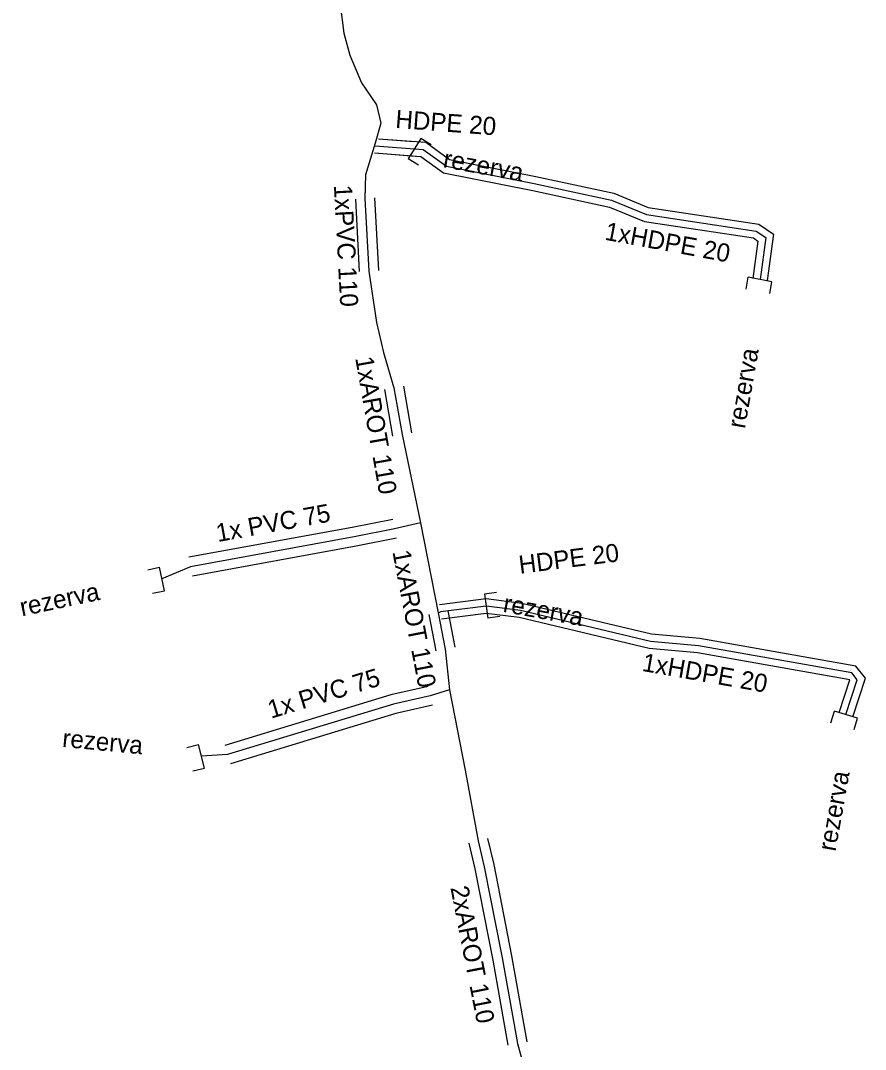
# Model space of a CAD drawing. Extents: x -651943 to -618711, y -1138561 to -1100552.
# Drawn here: x -631753.64 to -631718.6, y -1114758.3 to -1114715.61 of the extents above; entities that cross this region are included whole.
import ezdxf

# ---------------------------------------------------------------- set-up
doc = ezdxf.new("R2010")
doc.units = 0
for name, color, linetype in [('KT optika', 7, 'Continuous'), ('KT trasa', 7, 'Continuous'), ('KT zařízení', 7, 'Continuous')]:
    doc.layers.add(name, color=color, linetype=linetype)

# ---------------------------------------------------------------- blocks, each defined once
blk = doc.blocks.new('TVREZ')
at = {"layer": 'KT zařízení'}
for p, q in [((-0.05, 0.05), (0, 0.05)), ((0, -0.05), (0, 0.05)), ((-0.05, -0.05), (0, -0.05))]:
    blk.add_line(p, q, dxfattribs=at)

msp = doc.modelspace()

# ---------------------------------------------------------------- linework, layer by layer
at = {"layer": 'KT optika'}
for p, q in [((-631740.39, -1114714.94), (-631740.23, -1114716.13)), ((-631740.23, -1114716.13), (-631739.99, -1114717.04)), ((-631739.99, -1114717.04), (-631739.51, -1114718.19)), ((-631739.51, -1114718.19), (-631738.88, -1114719.1)), ((-631738.88, -1114719.1), (-631738.7, -1114719.87)), ((-631738.7, -1114719.87), (-631738.94, -1114720.7)), ((-631738.94, -1114720.7), (-631739.34, -1114722.01)), ((-631739.34, -1114722.01), (-631739.36, -1114722.99)), ((-631739.36, -1114722.99), (-631739.2, -1114726)), ((-631739.2, -1114726), (-631738.88, -1114728.13)), ((-631738.88, -1114728.13), (-631738.59, -1114729.38)), ((-631738.59, -1114729.38), (-631738.16, -1114730.85)), ((-631738.16, -1114730.85), (-631737.82, -1114732.78)), ((-631737.82, -1114732.78), (-631737.06, -1114736.45)), ((-631737.06, -1114736.45), (-631736.32, -1114740.18)), ((-631736.32, -1114740.18), (-631736.23, -1114740.15)), ((-631736.32, -1114740.18), (-631736.03, -1114741.69)), ((-631736.03, -1114741.69), (-631735.86, -1114743.38)), ((-631735.86, -1114743.38), (-631735.21, -1114746.71)), ((-631735.21, -1114746.71), (-631734.67, -1114749.65)), ((-631734.67, -1114749.65), (-631734.41, -1114750.72)), ((-631734.41, -1114750.72), (-631733.67, -1114754.51)), ((-631733.67, -1114754.51), (-631733.04, -1114758.06)), ((-631733.04, -1114758.06), (-631731.7, -1114762.89))]:
    msp.add_line(p, q, dxfattribs=at)
at = {"layer": 'KT trasa'}
for p, q in [((-631740.39, -1114714.94), (-631740.23, -1114716.13)), ((-631740.23, -1114716.13), (-631739.99, -1114717.04)), ((-631739.99, -1114717.04), (-631739.51, -1114718.19)), ((-631739.51, -1114718.19), (-631738.88, -1114719.1)), ((-631738.88, -1114719.1), (-631738.7, -1114719.87)), ((-631738.7, -1114719.87), (-631738.94, -1114720.7)), ((-631738.94, -1114720.7), (-631739.34, -1114722.01)), ((-631738.94, -1114720.8), (-631736.94, -1114720.95)), ((-631736.94, -1114720.95), (-631735.98, -1114721.65)), ((-631735.98, -1114721.65), (-631732.34, -1114722.37)), ((-631739.34, -1114722.01), (-631739.36, -1114722.99)), ((-631732.34, -1114722.37), (-631729.13, -1114723.06)), ((-631739.36, -1114722.99), (-631739.2, -1114726)), ((-631729.13, -1114723.06), (-631727.69, -1114723.65)), ((-631727.69, -1114723.65), (-631723.14, -1114724.34)), ((-631723.14, -1114724.34), (-631722.74, -1114724.61)), ((-631722.74, -1114724.61), (-631722.97, -1114726.35)), ((-631739.2, -1114726), (-631738.88, -1114728.13)), ((-631738.88, -1114728.13), (-631738.59, -1114729.38)), ((-631738.59, -1114729.38), (-631738.16, -1114730.85)), ((-631738.16, -1114730.85), (-631737.82, -1114732.78)), ((-631737.82, -1114732.78), (-631737.06, -1114736.45)), ((-631738.13, -1114736.7), (-631739.81, -1114737.03)), ((-631737.06, -1114736.45), (-631738.13, -1114736.7)), ((-631737.06, -1114736.45), (-631736.32, -1114740.18)), ((-631739.81, -1114737.03), (-631746.59, -1114738.27)), ((-631746.59, -1114738.27), (-631747.78, -1114738.78)), ((-631736.32, -1114740.18), (-631736.23, -1114740.15)), ((-631736.32, -1114740.18), (-631736.03, -1114741.69)), ((-631734.33, -1114739.91), (-631736.23, -1114740.15)), ((-631732.91, -1114740.09), (-631734.33, -1114739.91)), ((-631727.52, -1114741.37), (-631732.91, -1114740.09)), ((-631725.52, -1114741.55), (-631727.52, -1114741.37)), ((-631736.03, -1114741.69), (-631735.86, -1114743.38)), ((-631719.17, -1114742.67), (-631725.52, -1114741.55)), ((-631718.94, -1114742.96), (-631719.17, -1114742.67)), ((-631719.41, -1114744.41), (-631718.94, -1114742.96)), ((-631736.65, -1114743.63), (-631738.18, -1114743.98)), ((-631735.86, -1114743.38), (-631736.65, -1114743.63)), ((-631735.86, -1114743.38), (-631735.21, -1114746.71)), ((-631738.18, -1114743.98), (-631745.06, -1114746.07)), ((-631745.06, -1114746.07), (-631746.14, -1114746.14)), ((-631735.21, -1114746.71), (-631734.67, -1114749.65)), ((-631734.67, -1114749.65), (-631734.41, -1114750.72)), ((-631734.41, -1114750.72), (-631733.67, -1114754.51)), ((-631733.67, -1114754.51), (-631733.04, -1114758.06)), ((-631733.04, -1114758.06), (-631731.7, -1114762.89))]:
    msp.add_line(p, q, dxfattribs=at)
at = {"layer": 'KT zařízení'}
for p, q in [((-631738.794, -1114720.509), (-631737.338, -1114720.618)), ((-631738.794, -1114720.509), (-631736.832, -1114720.656)), ((-631736.832, -1114720.656), (-631735.857, -1114721.368)), ((-631738.962, -1114721.099), (-631737.271, -1114721.226)), ((-631738.962, -1114721.099), (-631737.046, -1114721.243)), ((-631737.046, -1114721.243), (-631736.102, -1114721.931)), ((-631735.857, -1114721.368), (-631732.277, -1114722.076)), ((-631736.102, -1114721.931), (-631732.402, -1114722.663)), ((-631732.277, -1114722.076), (-631729.043, -1114722.771)), ((-631732.402, -1114722.663), (-631729.216, -1114723.348)), ((-631739.759, -1114723.011), (-631739.599, -1114726.021)), ((-631739.759, -1114723.011), (-631739.599, -1114726.021)), ((-631738.96, -1114722.968), (-631738.8, -1114725.978)), ((-631738.96, -1114722.968), (-631738.8, -1114725.978)), ((-631729.043, -1114722.771), (-631727.609, -1114723.358)), ((-631729.216, -1114723.348), (-631727.77, -1114723.941)), ((-631727.609, -1114723.358), (-631723.028, -1114724.053)), ((-631727.77, -1114723.941), (-631723.251, -1114724.626)), ((-631723.028, -1114724.053), (-631722.418, -1114724.465)), ((-631723.061, -1114724.754), (-631723.267, -1114726.31)), ((-631723.251, -1114724.626), (-631723.061, -1114724.754)), ((-631722.418, -1114724.465), (-631722.672, -1114726.389)), ((-631737.765, -1114730.779), (-631737.425, -1114732.709)), ((-631737.765, -1114730.779), (-631737.425, -1114732.709)), ((-631738.553, -1114730.919), (-631738.213, -1114732.849)), ((-631738.553, -1114730.919), (-631738.213, -1114732.849)), ((-631738.206, -1114736.306), (-631739.893, -1114736.637)), ((-631738.206, -1114736.306), (-631739.893, -1114736.637)), ((-631739.893, -1114736.637), (-631746.66, -1114737.875)), ((-631739.893, -1114736.637), (-631746.66, -1114737.875)), ((-631738.052, -1114737.092), (-631739.725, -1114737.421)), ((-631738.052, -1114737.092), (-631739.725, -1114737.421)), ((-631739.725, -1114737.421), (-631746.518, -1114738.663)), ((-631739.725, -1114737.421), (-631746.518, -1114738.663)), ((-631734.329, -1114739.607), (-631736.267, -1114739.852)), ((-631734.329, -1114739.607), (-631736.267, -1114739.852)), ((-631732.858, -1114739.794), (-631734.329, -1114739.607)), ((-631727.471, -1114741.073), (-631732.858, -1114739.794)), ((-631734.33, -1114740.212), (-631736.192, -1114740.447)), ((-631734.33, -1114740.212), (-631736.192, -1114740.447)), ((-631735.927, -1114740.104), (-631735.637, -1114741.614)), ((-631735.927, -1114740.104), (-631735.637, -1114741.614)), ((-631732.961, -1114740.385), (-631734.33, -1114740.212)), ((-631736.712, -1114740.255), (-631736.422, -1114741.765)), ((-631736.712, -1114740.255), (-631736.422, -1114741.765)), ((-631727.568, -1114741.666), (-631732.961, -1114740.385)), ((-631725.475, -1114741.253), (-631727.471, -1114741.073)), ((-631719.005, -1114742.394), (-631725.475, -1114741.253)), ((-631725.564, -1114741.846), (-631727.568, -1114741.666)), ((-631719.255, -1114742.959), (-631725.564, -1114741.846)), ((-631718.604, -1114742.899), (-631719.005, -1114742.394)), ((-631719.695, -1114744.317), (-631719.255, -1114742.959)), ((-631719.124, -1114744.502), (-631718.604, -1114742.899)), ((-631738.285, -1114743.594), (-631745.176, -1114745.687)), ((-631738.285, -1114743.594), (-631745.176, -1114745.687)), ((-631736.739, -1114743.24), (-631738.285, -1114743.594)), ((-631736.739, -1114743.24), (-631738.285, -1114743.594)), ((-631736.56, -1114744.019), (-631738.074, -1114744.365)), ((-631736.56, -1114744.019), (-631738.074, -1114744.365)), ((-631738.074, -1114744.365), (-631744.943, -1114746.452)), ((-631738.074, -1114744.365), (-631744.943, -1114746.452)), ((-631734.281, -1114749.555), (-631734.019, -1114750.635)), ((-631734.281, -1114749.555), (-631734.019, -1114750.635)), ((-631735.058, -1114749.744), (-631734.8, -1114750.804)), ((-631735.058, -1114749.744), (-631734.8, -1114750.804)), ((-631734.8, -1114750.804), (-631734.059, -1114754.6)), ((-631734.8, -1114750.804), (-631734.059, -1114754.6)), ((-631734.019, -1114750.635), (-631733.28, -1114754.419)), ((-631734.019, -1114750.635), (-631733.28, -1114754.419)), ((-631734.059, -1114754.6), (-631733.433, -1114758.129)), ((-631734.059, -1114754.6), (-631733.433, -1114758.129)), ((-631733.28, -1114754.419), (-631732.646, -1114757.99)), ((-631733.28, -1114754.419), (-631732.646, -1114757.99))]:
    msp.add_line(p, q, dxfattribs=at)

# ---------------------------------------------------------------- block references
for p, xscale, yscale, rotation in [((-631737.306, -1114720.923), 9.999962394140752, 9.999962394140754, 148.14481921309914), ((-631722.97, -1114726.35), 10.000010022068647, 10.00001002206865, 79.08747648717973), ((-631722.97, -1114726.35), 10.000010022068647, 10.00001002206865, 79.08747648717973), ((-631747.78, -1114738.78), 10.000009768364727, 10.000009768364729, 11.891007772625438), ((-631747.78, -1114738.78), 10.000009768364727, 10.000009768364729, 11.891007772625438), ((-631734.33, -1114739.91), 10.00000877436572, 10.00000877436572, -171.86638858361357), ((-631719.41, -1114744.41), 10.000009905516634, 10.000009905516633, 73.32260548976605), ((-631719.41, -1114744.41), 10.000009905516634, 10.000009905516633, 73.32260548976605), ((-631746.14, -1114746.14), 9.999982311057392, 9.999982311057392, 13.806458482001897), ((-631746.14, -1114746.14), 9.999982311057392, 9.999982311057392, 13.806458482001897)]:
    msp.add_blockref('TVREZ', p, dxfattribs=dict(at, xscale=xscale, yscale=yscale, rotation=rotation))

# ---------------------------------------------------------------- texts
for s, rotation, p in [('HDPE 20', 355.7187, (-631738.117, -1114720.058)), ('rezerva', 349.6053, (-631736.152, -1114721.686)), ('1xPVC 110', 273.0428, (-631740.65, -1114722.44)), ('1xPVC 110', 273.0428, (-631740.65, -1114722.44)), ('1xHDPE 20', 349.5686, (-631729.447, -1114724.697)), ('1xHDPE 20', 349.5686, (-631729.447, -1114724.697)), ('rezerva', 80.093, (-631723.602, -1114732.567)), ('1xAROT 110', 279.991, (-631739.767, -1114729.609)), ('1xAROT 110', 279.991, (-631739.767, -1114729.609)), ('1x PVC 75', 10.3649, (-631745.463, -1114737.25)), ('1x PVC 75', 10.3649, (-631745.463, -1114737.25)), ('1xAROT 110', 280.8715, (-631738.225, -1114737.651)), ('1xAROT 110', 280.8715, (-631738.225, -1114737.651)), ('HDPE 20', 7.2051, (-631732.933, -1114738.567)), ('rezerva', 11.8946, (-631753.59, -1114740.331)), ('rezerva', 11.8946, (-631753.59, -1114740.331)), ('rezerva', 349.6151, (-631733.665, -1114740.137)), ('1xHDPE 20', 349.9951, (-631727.901, -1114742.592)), ('1xHDPE 20', 349.9951, (-631727.901, -1114742.592)), ('1x PVC 75', 16.8951, (-631743.256, -1114744.581)), ('1x PVC 75', 16.8951, (-631743.256, -1114744.581)), ('rezerva', 354.6543, (-631751.936, -1114745.748)), ('rezerva', 354.6543, (-631751.936, -1114745.748)), ('rezerva', 79.8944, (-631719.844, -1114750.114)), ('2xAROT 110', 281.0505, (-631735.818, -1114751.591)), ('2xAROT 110', 281.0505, (-631735.818, -1114751.591))]:
    msp.add_text(s, height=0.75, rotation=rotation, dxfattribs=at).set_placement(p)

doc.saveas('drawing.dxf')
